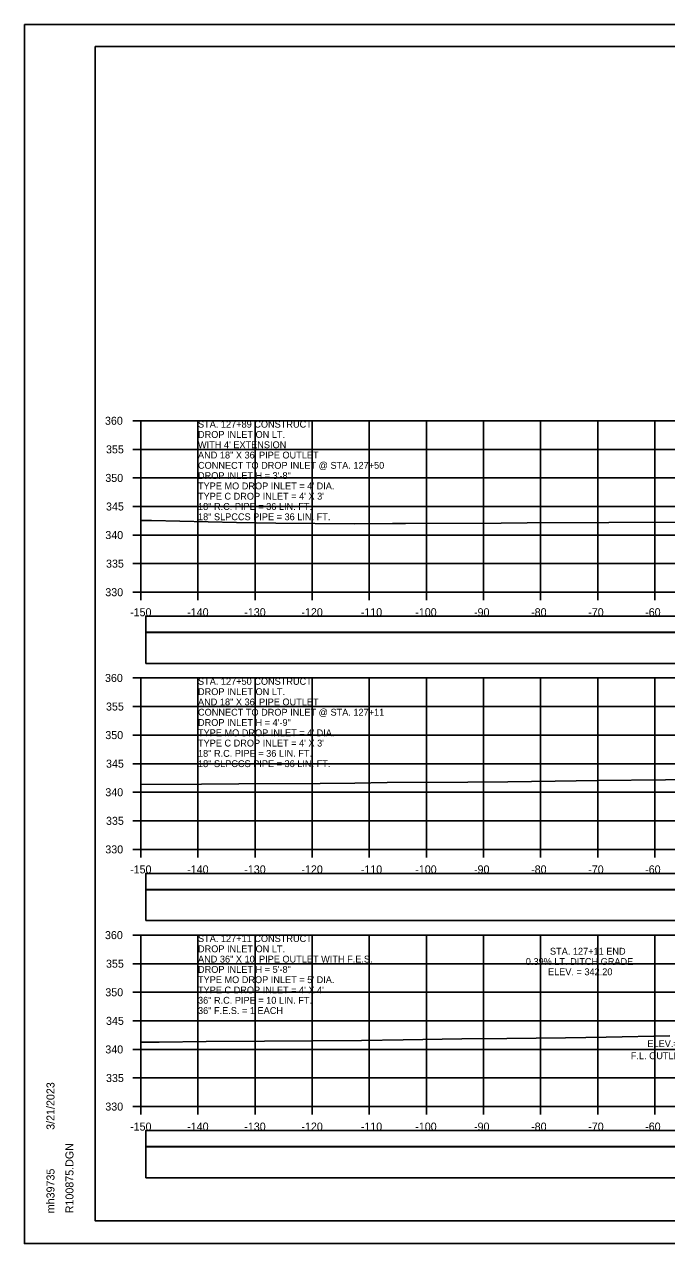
# Model space of a CAD drawing. Extents: x 1368122 to 1710785, y 373130 to 557566.
# Drawn here: x 1368518.5 to 1368631, y 376970.4 to 377183.7 of the extents above; entities that cross this region are included whole.
import ezdxf

# ---------------------------------------------------------------- set-up
doc = ezdxf.new("R2010")
doc.units = 0
for name, color, linetype in [('R_Alt Surface', 7, 'Continuous'), ('R_Axis', 7, 'Continuous'), ('R_Axis Annot', 7, 'Continuous'), ('R_Border', 7, 'Continuous'), ('R_Exist Surface', 7, 'Continuous'), ('R_Grid', 7, 'Continuous'), ('R_No Plot', 7, 'Continuous'), ('R_Water Annot', 7, 'Continuous'), ('R_Xsect Elev', 7, 'Continuous')]:
    doc.layers.add(name, color=color, linetype=linetype)

msp = doc.modelspace()

# ---------------------------------------------------------------- linework, layer by layer
for points in [[(1368539.73, 377071.92), (1368838.03, 377071.92), (1368838.03, 377077.33), (1368539.73, 377077.33)], [(1368539.73, 377026.92), (1368838.03, 377026.92), (1368838.03, 377032.33), (1368539.73, 377032.33)], [(1368539.73, 376981.92), (1368838.03, 376981.92), (1368838.03, 376987.33), (1368539.73, 376987.33)]]:
    msp.add_lwpolyline(points, close=True)
at = {"layer": 'R_Alt Surface'}
for points in [[(1368539.73, 377077.39), (1368838.03, 377077.39), (1368838.03, 377080.2), (1368539.73, 377080.2)], [(1368539.73, 377032.39), (1368838.03, 377032.39), (1368838.03, 377035.2), (1368539.73, 377035.2)], [(1368539.73, 376987.39), (1368838.03, 376987.39), (1368838.03, 376990.2), (1368539.73, 376990.2)]]:
    msp.add_lwpolyline(points, close=True, dxfattribs=at)
at = {"layer": 'R_Axis'}
for p, q in [((1368537.48, 377114.39), (1368538.88, 377114.39)), ((1368538.88, 377084.39), (1368538.88, 377114.39)), ((1368537.48, 377109.39), (1368538.88, 377109.39)), ((1368537.48, 377104.39), (1368538.88, 377104.39)), ((1368537.48, 377099.39), (1368538.88, 377099.39)), ((1368537.48, 377094.39), (1368538.88, 377094.39)), ((1368537.48, 377089.39), (1368538.88, 377089.39)), ((1368537.48, 377084.39), (1368538.88, 377084.39)), ((1368538.88, 377084.39), (1368838.88, 377084.39)), ((1368538.88, 377082.99), (1368538.88, 377084.39)), ((1368548.88, 377082.99), (1368548.88, 377084.39)), ((1368558.88, 377082.99), (1368558.88, 377084.39)), ((1368568.88, 377082.99), (1368568.88, 377084.39)), ((1368578.88, 377082.99), (1368578.88, 377084.39)), ((1368588.88, 377082.99), (1368588.88, 377084.39)), ((1368598.88, 377082.99), (1368598.88, 377084.39)), ((1368608.88, 377082.99), (1368608.88, 377084.39)), ((1368618.88, 377082.99), (1368618.88, 377084.39)), ((1368628.88, 377082.99), (1368628.88, 377084.39)), ((1368537.48, 377069.39), (1368538.88, 377069.39)), ((1368538.88, 377039.39), (1368538.88, 377069.39)), ((1368537.48, 377064.39), (1368538.88, 377064.39)), ((1368537.48, 377059.39), (1368538.88, 377059.39)), ((1368537.48, 377054.39), (1368538.88, 377054.39)), ((1368537.48, 377049.39), (1368538.88, 377049.39)), ((1368537.48, 377044.39), (1368538.88, 377044.39)), ((1368537.48, 377039.39), (1368538.88, 377039.39)), ((1368538.88, 377039.39), (1368838.88, 377039.39)), ((1368538.88, 377037.99), (1368538.88, 377039.39)), ((1368548.88, 377037.99), (1368548.88, 377039.39)), ((1368558.88, 377037.99), (1368558.88, 377039.39)), ((1368568.88, 377037.99), (1368568.88, 377039.39)), ((1368578.88, 377037.99), (1368578.88, 377039.39)), ((1368588.88, 377037.99), (1368588.88, 377039.39)), ((1368598.88, 377037.99), (1368598.88, 377039.39)), ((1368608.88, 377037.99), (1368608.88, 377039.39)), ((1368618.88, 377037.99), (1368618.88, 377039.39)), ((1368628.88, 377037.99), (1368628.88, 377039.39)), ((1368537.48, 377024.39), (1368538.88, 377024.39)), ((1368538.88, 376994.39), (1368538.88, 377024.39)), ((1368537.48, 377019.39), (1368538.88, 377019.39)), ((1368537.48, 377014.39), (1368538.88, 377014.39)), ((1368537.48, 377009.39), (1368538.88, 377009.39)), ((1368537.48, 377004.39), (1368538.88, 377004.39)), ((1368537.48, 376999.39), (1368538.88, 376999.39)), ((1368537.48, 376994.39), (1368538.88, 376994.39)), ((1368538.88, 376994.39), (1368838.88, 376994.39)), ((1368538.88, 376992.99), (1368538.88, 376994.39)), ((1368548.88, 376992.99), (1368548.88, 376994.39)), ((1368558.88, 376992.99), (1368558.88, 376994.39)), ((1368568.88, 376992.99), (1368568.88, 376994.39)), ((1368578.88, 376992.99), (1368578.88, 376994.39)), ((1368588.88, 376992.99), (1368588.88, 376994.39)), ((1368598.88, 376992.99), (1368598.88, 376994.39)), ((1368608.88, 376992.99), (1368608.88, 376994.39)), ((1368618.88, 376992.99), (1368618.88, 376994.39)), ((1368628.88, 376992.99), (1368628.88, 376994.39))]:
    msp.add_line(p, q, dxfattribs=at)
at = {"layer": 'R_Border'}
for p, q in [((1368530.88, 377179.85), (1368847.06, 377179.85)), ((1368530.88, 376974.39), (1368530.88, 377179.85)), ((1368530.88, 376974.39), (1368530.88, 376974.39)), ((1368847.06, 376974.39), (1368530.88, 376974.39))]:
    msp.add_line(p, q, dxfattribs=at)
at = {"layer": 'R_Exist Surface'}
for points in [[(1368538.88, 377096.93), (1368540.74, 377096.94), (1368555.6, 377096.58), (1368562.53, 377096.5), (1368576.25, 377096.38), (1368582.92, 377096.42), (1368585.24, 377096.43), (1368601.95, 377096.47), (1368606.51, 377096.51), (1368635.14, 377096.66)], [(1368538.88, 377050.75), (1368549.51, 377050.8), (1368556.06, 377050.84), (1368570.27, 377050.94), (1368576.36, 377051), (1368581.98, 377051.08), (1368596.15, 377051.15), (1368603.14, 377051.24), (1368611.44, 377051.3), (1368618.79, 377051.42), (1368630.77, 377051.58), (1368635.28, 377051.62)], [(1368538.88, 377005.64), (1368542.07, 377005.67), (1368550.34, 377005.75), (1368560.51, 377005.81), (1368569.01, 377005.89), (1368577.53, 377005.97), (1368584.81, 377006.09), (1368595.09, 377006.22), (1368602.99, 377006.32), (1368613.24, 377006.4), (1368620.34, 377006.51), (1368631.51, 377006.78)]]:
    msp.add_lwpolyline(points, dxfattribs=at)
at = {"layer": 'R_Grid'}
for p, q in [((1368538.88, 377114.39), (1368838.88, 377114.39)), ((1368538.88, 377084.39), (1368538.88, 377114.39)), ((1368548.88, 377084.39), (1368548.88, 377114.39)), ((1368558.88, 377084.39), (1368558.88, 377114.39)), ((1368568.88, 377084.39), (1368568.88, 377114.39)), ((1368578.88, 377084.39), (1368578.88, 377114.39)), ((1368588.88, 377084.39), (1368588.88, 377114.39)), ((1368598.88, 377084.39), (1368598.88, 377114.39)), ((1368608.88, 377084.39), (1368608.88, 377114.39)), ((1368618.88, 377084.39), (1368618.88, 377114.39)), ((1368628.88, 377084.39), (1368628.88, 377114.39)), ((1368538.88, 377109.39), (1368838.88, 377109.39)), ((1368538.88, 377104.39), (1368838.88, 377104.39)), ((1368538.88, 377099.39), (1368838.88, 377099.39)), ((1368538.88, 377094.39), (1368838.88, 377094.39)), ((1368538.88, 377089.39), (1368838.88, 377089.39)), ((1368538.88, 377084.39), (1368838.88, 377084.39)), ((1368538.88, 377069.39), (1368838.88, 377069.39)), ((1368538.88, 377039.39), (1368538.88, 377069.39)), ((1368548.88, 377039.39), (1368548.88, 377069.39)), ((1368558.88, 377039.39), (1368558.88, 377069.39)), ((1368568.88, 377039.39), (1368568.88, 377069.39)), ((1368578.88, 377039.39), (1368578.88, 377069.39)), ((1368588.88, 377039.39), (1368588.88, 377069.39)), ((1368598.88, 377039.39), (1368598.88, 377069.39)), ((1368608.88, 377039.39), (1368608.88, 377069.39)), ((1368618.88, 377039.39), (1368618.88, 377069.39)), ((1368628.88, 377039.39), (1368628.88, 377069.39)), ((1368538.88, 377064.39), (1368838.88, 377064.39)), ((1368538.88, 377059.39), (1368838.88, 377059.39)), ((1368538.88, 377054.39), (1368838.88, 377054.39)), ((1368538.88, 377049.39), (1368838.88, 377049.39)), ((1368538.88, 377044.39), (1368838.88, 377044.39)), ((1368538.88, 377039.39), (1368838.88, 377039.39)), ((1368538.88, 377024.39), (1368838.88, 377024.39)), ((1368538.88, 376994.39), (1368538.88, 377024.39)), ((1368548.88, 376994.39), (1368548.88, 377024.39)), ((1368558.88, 376994.39), (1368558.88, 377024.39)), ((1368568.88, 376994.39), (1368568.88, 377024.39)), ((1368578.88, 376994.39), (1368578.88, 377024.39)), ((1368588.88, 376994.39), (1368588.88, 377024.39)), ((1368598.88, 376994.39), (1368598.88, 377024.39)), ((1368608.88, 376994.39), (1368608.88, 377024.39)), ((1368618.88, 376994.39), (1368618.88, 377024.39)), ((1368628.88, 376994.39), (1368628.88, 377024.39)), ((1368538.88, 377019.39), (1368838.88, 377019.39)), ((1368538.88, 377014.39), (1368838.88, 377014.39)), ((1368538.88, 377009.39), (1368838.88, 377009.39)), ((1368538.88, 377004.39), (1368838.88, 377004.39)), ((1368538.88, 376999.39), (1368838.88, 376999.39)), ((1368538.88, 376994.39), (1368838.88, 376994.39))]:
    msp.add_line(p, q, dxfattribs=at)
at = {"layer": 'R_No Plot'}
for p, q in [((1368518.48, 377183.75), (1368851.81, 377183.75)), ((1368518.48, 376970.41), (1368851.81, 376970.41))]:
    msp.add_line(p, q, dxfattribs=at)
for points in [[(1368518.47, 377183.75), (1368851.81, 377183.75), (1368851.81, 376970.41), (1368518.47, 376970.41)], [(1368764.8, 377179.85), (1368784.42, 377179.85), (1368784.42, 377169.97), (1368800.53, 377169.97), (1368823.73, 377169.97), (1368823.85, 377141.82), (1368847.06, 377141.82), (1368847.06, 376974.39), (1368530.88, 376974.39), (1368530.88, 377179.85)]]:
    msp.add_lwpolyline(points, close=True, dxfattribs=at)

# ---------------------------------------------------------------- texts
at = {"layer": 'R_Axis Annot'}
for s, p in [('360', (1368532.59, 377113.69)), ('355', (1368532.77, 377108.69)), ('350', (1368532.65, 377103.69)), ('345', (1368532.77, 377098.69)), ('340', (1368532.65, 377093.69)), ('335', (1368532.77, 377088.69)), ('330', (1368532.65, 377083.69)), ('-150', (1368536.99, 377080.19)), ('-140', (1368546.99, 377080.19)), ('-130', (1368556.99, 377080.19)), ('-120', (1368566.99, 377080.19)), ('-110', (1368577.39, 377080.19)), ('-100', (1368586.93, 377080.19)), ('-90', (1368597.22, 377080.19)), ('-80', (1368607.22, 377080.19)), ('-70', (1368617.22, 377080.19)), ('-60', (1368627.19, 377080.19)), ('360', (1368532.59, 377068.69)), ('355', (1368532.77, 377063.69)), ('350', (1368532.65, 377058.69)), ('345', (1368532.77, 377053.69)), ('340', (1368532.65, 377048.69)), ('335', (1368532.77, 377043.69)), ('330', (1368532.65, 377038.69)), ('-150', (1368536.99, 377035.19)), ('-140', (1368546.99, 377035.19)), ('-130', (1368556.99, 377035.19)), ('-120', (1368566.99, 377035.19)), ('-110', (1368577.39, 377035.19)), ('-100', (1368586.93, 377035.19)), ('-90', (1368597.22, 377035.19)), ('-80', (1368607.22, 377035.19)), ('-70', (1368617.22, 377035.19)), ('-60', (1368627.19, 377035.19)), ('360', (1368532.59, 377023.69)), ('355', (1368532.77, 377018.69)), ('350', (1368532.65, 377013.69)), ('345', (1368532.77, 377008.69)), ('340', (1368532.65, 377003.69)), ('335', (1368532.77, 376998.69)), ('330', (1368532.65, 376993.69)), ('-150', (1368536.99, 376990.19)), ('-140', (1368546.99, 376990.19)), ('-130', (1368556.99, 376990.19)), ('-120', (1368566.99, 376990.19)), ('-110', (1368577.39, 376990.19)), ('-100', (1368586.93, 376990.19)), ('-90', (1368597.22, 376990.19)), ('-80', (1368607.22, 376990.19)), ('-70', (1368617.22, 376990.19)), ('-60', (1368627.19, 376990.19))]:
    msp.add_text(s, height=1.4, dxfattribs=at).set_placement(p)
at = {"layer": 'R_Border'}
for s, p in [('3/21/2023', (1368523.75, 376990.32)), ('R100875.DGN', (1368527.07, 376975.72)), ('mh39735', (1368523.75, 376975.72))]:
    msp.add_text(s, height=1.4, rotation=90, dxfattribs=at).set_placement(p)
at = {"layer": 'R_Water Annot'}
for s, p in [('STA. 127+89 CONSTRUCT', (1368548.88, 377113.19)), ('DROP INLET ON LT.', (1368548.88, 377111.39)), ("WITH 4' EXTENSION", (1368548.88, 377109.59)), ('AND 18" X 36\' PIPE OUTLET', (1368548.88, 377107.79)), ('CONNECT TO DROP INLET @ STA. 127+50', (1368548.88, 377105.99)), ('DROP INLET H = 3\'-8"', (1368548.88, 377104.19)), ("TYPE MO DROP INLET = 4' DIA.", (1368548.88, 377102.39)), ("TYPE C DROP INLET = 4' X 3'", (1368548.88, 377100.59)), ('18" R.C. PIPE = 36 LIN. FT.', (1368548.88, 377098.79)), ('18" SLPCCS PIPE = 36 LIN. FT.', (1368548.88, 377096.99)), ('STA. 127+50 CONSTRUCT', (1368548.88, 377068.19)), ('AND 18" X 36\' PIPE OUTLET', (1368548.88, 377064.59)), ('DROP INLET ON LT.', (1368548.88, 377066.39)), ('CONNECT TO DROP INLET @ STA. 127+11', (1368548.88, 377062.79)), ('DROP INLET H = 4\'-9"', (1368548.88, 377060.99)), ("TYPE MO DROP INLET = 4' DIA.", (1368548.88, 377059.19)), ("TYPE C DROP INLET = 4' X 3'", (1368548.88, 377057.39)), ('18" R.C. PIPE = 36 LIN. FT.', (1368548.88, 377055.59)), ('18" SLPCCS PIPE = 36 LIN. FT.', (1368548.88, 377053.79)), ('STA. 127+11 CONSTRUCT', (1368548.88, 377023.19)), ('DROP INLET ON LT.', (1368548.88, 377021.39)), ('AND 36" X 10\' PIPE OUTLET WITH F.E.S.', (1368548.88, 377019.59)), ('DROP INLET H = 5\'-8"', (1368548.88, 377017.79)), ("TYPE MO DROP INLET = 5' DIA.", (1368548.88, 377015.99)), ("TYPE C DROP INLET = 4' X 4'", (1368548.88, 377014.19)), ('36" R.C. PIPE = 10 LIN. FT.', (1368548.88, 377012.39)), ('36" F.E.S. = 1 EACH', (1368548.88, 377010.59)), ('F.L. OUTLET=342.20', (1368624.68, 377002.68))]:
    msp.add_text(s, height=1.2, dxfattribs=at).set_placement(p)
at = {"layer": 'R_Xsect Elev'}
for s, p in [('STA. 127+11 END ', (1368610.52, 377020.97)), ('0.39% LT. DITCH GRADE', (1368606.29, 377019.17)), ('ELEV. = 342.20', (1368610.17, 377017.37)), ('ELEV.=342.20', (1368627.58, 377004.79))]:
    msp.add_text(s, height=1.2, dxfattribs=at).set_placement(p)

doc.saveas('drawing.dxf')
